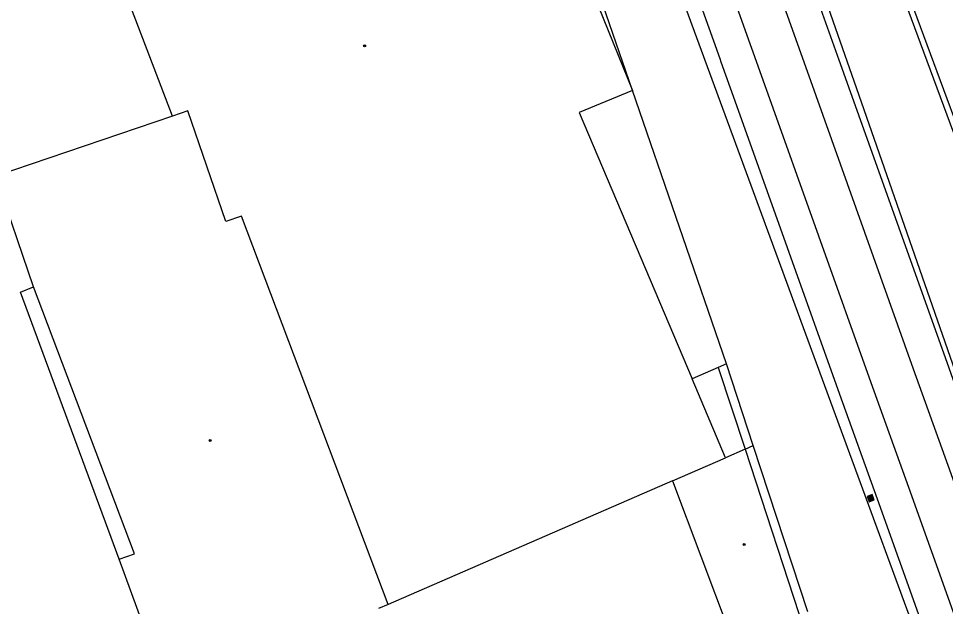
# Model space of a CAD drawing. Extents: x -596229 to -595156, y -1161237 to -1159376.
# Drawn here: x -596092.1 to -596009.5, y -1160847.7 to -1160795.3 of the extents above; entities that cross this region are included whole.
import ezdxf

# ---------------------------------------------------------------- set-up
doc = ezdxf.new("R2010")
doc.units = 0
for name, color, linetype in [('Level 25', 7, 'Continuous'), ('Level 39', 7, 'Continuous'), ('TM - budovy zdene_ betonove - VP', 7, 'Continuous'), ('TM - CD - osa koleji', 7, 'Continuous'), ('TM - horni hrana svahu', 7, 'Continuous'), ('TM - letecke snimky - pomocna linie', 7, 'Continuous'), ('TM - plot nerozliseny - VP', 7, 'Continuous'), ('TM - rozhrani ploch obecne - VP', 7, 'Continuous'), ('TM - zed operna - VP', 7, 'Continuous')]:
    doc.layers.add(name, color=color, linetype=linetype)

msp = doc.modelspace()

# ---------------------------------------------------------------- linework, layer by layer
at = {"layer": 'Level 25'}
for points in [[(-596016.454, -1160837.908), (-596016.272, -1160838.374), (-596015.806, -1160838.192), (-596015.988, -1160837.726)], [(-596016.389, -1160837.936), (-596016.244, -1160838.309), (-596015.871, -1160838.164), (-596016.016, -1160837.791)], [(-596016.324, -1160837.965), (-596016.215, -1160838.244), (-596015.936, -1160838.135), (-596016.045, -1160837.856)], [(-596016.259, -1160837.993), (-596016.187, -1160838.179), (-596016.001, -1160838.107), (-596016.073, -1160837.921)], [(-596016.195, -1160838.022), (-596016.158, -1160838.115), (-596016.065, -1160838.078), (-596016.102, -1160837.985)]]:
    msp.add_lwpolyline(points, close=True, dxfattribs=at)
at = {"layer": 'Level 39'}
for centre, radius in [((-596061.27, -1160797.7), 0.09), ((-596061.27, -1160797.7), 0.0398), ((-596075.04, -1160832.92), 0.09), ((-596075.04, -1160832.92), 0.0398), ((-596027.41, -1160842.19), 0.09), ((-596027.41, -1160842.19), 0.0398)]:
    msp.add_circle(centre, radius, dxfattribs=at)
at = {"layer": 'TM - budovy zdene_ betonove - VP'}
for points in [[(-596078.4, -1160803.97), (-596091.54, -1160769.53)], [(-596043.45, -1160786.71), (-596037.37, -1160801.69)], [(-596037.37, -1160801.69), (-596042.12, -1160803.64)], [(-596078.4, -1160803.97), (-596094.2, -1160809.34)], [(-596077.03, -1160803.5), (-596078.4, -1160803.97)], [(-596073.64, -1160813.36), (-596077.03, -1160803.5)], [(-596042.12, -1160803.64), (-596032.06, -1160827.41)], [(-596090.8, -1160819.2), (-596094.2, -1160809.34)], [(-596072.26, -1160812.89), (-596073.64, -1160813.36)], [(-596059.16, -1160847.53), (-596072.26, -1160812.89)], [(-596081.8, -1160843.01), (-596090.8, -1160819.2)], [(-596029.08, -1160834.45), (-596032.06, -1160827.41)], [(-596027.33, -1160833.69), (-596029.08, -1160834.45)], [(-596027.33, -1160833.69), (-596022.05, -1160849.81)], [(-596033.8, -1160836.51), (-596029.08, -1160834.45)], [(-596033.8, -1160836.51), (-596059.16, -1160847.53)], [(-596033.8, -1160836.51), (-596028.75, -1160849.95)], [(-596083.16, -1160843.49), (-596081.8, -1160843.01)], [(-596081.02, -1160849.36), (-596083.16, -1160843.49)], [(-596059.16, -1160847.53), (-596060.03, -1160847.91)]]:
    msp.add_lwpolyline(points, dxfattribs=at)
at = {"layer": 'TM - CD - osa koleji'}
for points in [[(-595990.55, -1160887.41), (-595998.47, -1160865.23), (-596009.21, -1160835.14), (-596012.3, -1160826.56), (-596021.76, -1160799.99), (-596036.31, -1160759.24)], [(-595994.66, -1160887.7), (-596002.18, -1160866.63), (-596012.73, -1160837.12), (-596016.09, -1160827.77), (-596025.43, -1160801.6), (-596040.1, -1160760.51)]]:
    msp.add_lwpolyline(points, dxfattribs=at)
at = {"layer": 'TM - horni hrana svahu'}
for points in [[(-595996.62, -1160861.07), (-596017.15, -1160802.12), (-596030.65, -1160763.51)], [(-596000.32, -1160881.16), (-596003.15, -1160874.45), (-596026.8, -1160810.16), (-596042.29, -1160768.02)]]:
    msp.add_lwpolyline(points, dxfattribs=at)
at = {"layer": 'TM - letecke snimky - pomocna linie'}
for points in [[(-595996.62, -1160861.07), (-596007.32, -1160831.53), (-596007.46, -1160831.15), (-596009.47, -1160825.55), (-596018.93, -1160798.98), (-596020.72, -1160793.98), (-596020.99, -1160793.22), (-596033.48, -1160758.23), (-596033.98, -1160756.85), (-596034.14, -1160756.41), (-596047.11, -1160720.07), (-596047.28, -1160719.6), (-596061.54, -1160680.38)], [(-596070.02, -1160684.79), (-596061.51, -1160709.5), (-596061.32, -1160710.03), (-596056.63, -1160723.18), (-596051.84, -1160736.58), (-596051.74, -1160736.84), (-596042.93, -1160761.52), (-596040.4, -1160768.59), (-596040.25, -1160769.02), (-596029.6, -1160798.84), (-596029.49, -1160799.14), (-596028.26, -1160802.61), (-596018.91, -1160828.78), (-596015.55, -1160838.13), (-596007.8, -1160859.83), (-596000.32, -1160881.16)]]:
    msp.add_lwpolyline(points, dxfattribs=at)
at = {"layer": 'TM - plot nerozliseny - VP'}
for points in [[(-596037.37, -1160801.69), (-596042.63, -1160786.41)], [(-596028.98, -1160826.07), (-596037.37, -1160801.69)], [(-596026.6, -1160833.37), (-596028.98, -1160826.07)], [(-596021.75, -1160848.2), (-596026.6, -1160833.37)]]:
    msp.add_lwpolyline(points, dxfattribs=at)
at = {"layer": 'TM - rozhrani ploch obecne - VP'}
for points in [[(-595980.7, -1160881.58), (-595983.63, -1160873.7), (-595995.28, -1160841.96), (-596005.54, -1160814.09), (-596013.99, -1160791.24)], [(-596083.16, -1160843.49), (-596091.96, -1160819.69), (-596090.8, -1160819.2)], [(-596028.98, -1160826.07), (-596029.72, -1160826.39)], [(-596029.72, -1160826.39), (-596032.06, -1160827.41)], [(-596029.72, -1160826.39), (-596027.33, -1160833.69)], [(-596027.33, -1160833.69), (-596026.6, -1160833.37)]]:
    msp.add_lwpolyline(points, dxfattribs=at)
at = {"layer": 'TM - zed operna - VP'}
msp.add_lwpolyline([(-595989.83, -1160855.02), (-595994.81, -1160841.79), (-596005.07, -1160813.92), (-596012.89, -1160792.77)], dxfattribs=at)

doc.saveas('drawing.dxf')
